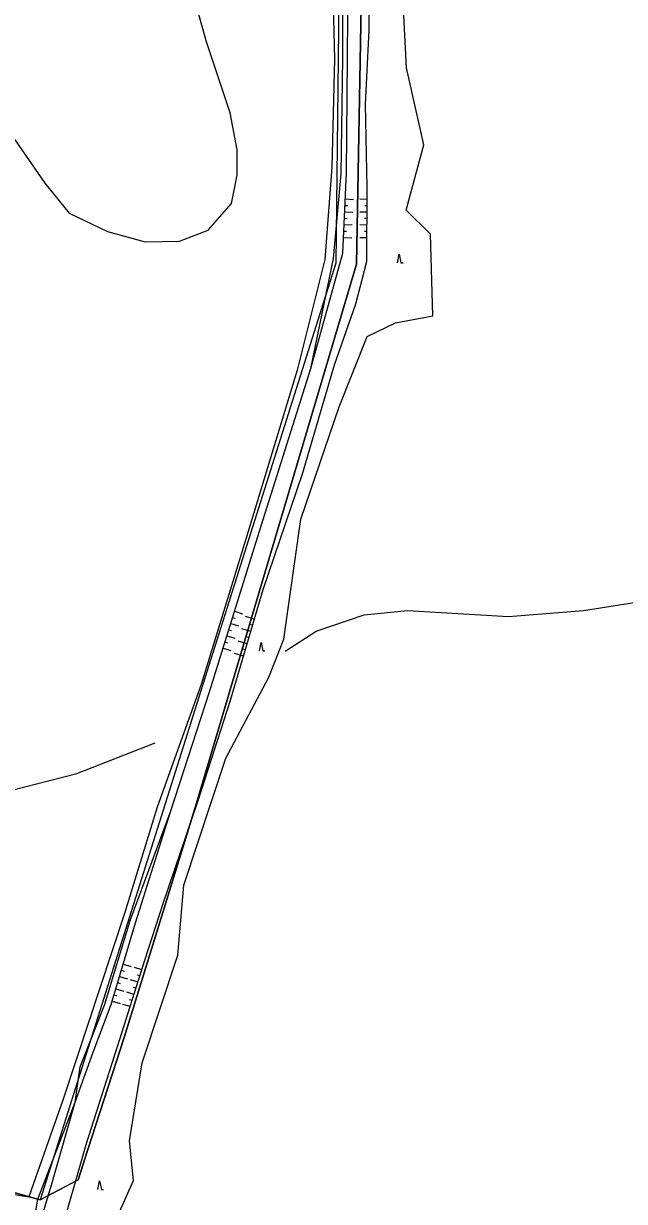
# Model space of a CAD drawing. Extents: x -555887 to -552101, y -1100251 to -1096546.
# Drawn here: x -553897.5 to -553757.1, y -1098736.4 to -1098461.3 of the extents above; entities that cross this region are included whole.
import ezdxf

# ---------------------------------------------------------------- set-up
doc = ezdxf.new("R2010")
doc.units = 0
for name, color, linetype in [('PARCELY_VHO', 7, 'Continuous'), ('vrstevnice', 7, 'Continuous'), ('ZSST', 7, 'Continuous'), ('zájem', 7, 'Continuous')]:
    doc.layers.add(name, color=color, linetype=linetype)

msp = doc.modelspace()

# ---------------------------------------------------------------- linework, layer by layer
at = {"layer": 'PARCELY_VHO'}
msp.add_lwpolyline([(-553822.88, -1098366.94), (-553824.58, -1098517.22), (-553893.64, -1098736.07), (-553884.75, -1098731.38), (-553882.48, -1098724.24), (-553874.02, -1098698.09), (-553864.7, -1098667.88), (-553857.14, -1098643.4), (-553819.71, -1098517.47), (-553816.99, -1098366.76)], dxfattribs=at)
at = {"layer": 'vrstevnice'}
for points in [[(-553919.29, -1098455.26), (-553912.1, -1098465.14), (-553904.88, -1098478.92), (-553899.5, -1098488.53), (-553892.57, -1098498.55), (-553886.88, -1098505.58), (-553877.89, -1098509.85), (-553869.12, -1098512.28), (-553861.09, -1098512.07), (-553854.43, -1098509.54), (-553848.93, -1098503.31), (-553847.66, -1098496.66), (-553847.66, -1098490.75), (-553849.25, -1098482.1), (-553854.85, -1098465.32), (-553858.87, -1098450.87)], [(-553836.43, -1098607.85), (-553829.18, -1098603.16), (-553817.95, -1098599.37), (-553807.84, -1098598.38), (-553784.25, -1098599.79), (-553766.69, -1098598.38), (-553748.86, -1098595.57), (-553738.75, -1098595.29), (-553730.33, -1098596.14), (-553714.32, -1098599.65), (-553703.23, -1098599.51), (-553694.66, -1098596.42), (-553691.01, -1098593.75), (-553688.56, -1098590.75)], [(-554014.11, -1098747.22), (-554015.37, -1098731.22), (-554020.85, -1098700.61), (-554021.73, -1098681.22), (-554018.6, -1098670.84), (-554013.69, -1098661.85), (-554005.54, -1098653.15), (-553998.66, -1098648.37), (-553989.54, -1098643.6), (-553977.04, -1098638.96), (-553958.36, -1098638.68), (-553934.21, -1098640.65), (-553928.17, -1098641.91), (-553906.97, -1098641.35), (-553900.23, -1098640.37), (-553885.07, -1098636.44), (-553866.77, -1098629.28)]]:
    msp.add_lwpolyline(points, dxfattribs=at)
at = {"layer": 'ZSST'}
for p, q in [((-553822.37, -1098502.24), (-553820.44, -1098502.33)), ((-553817.27, -1098502.33), (-553818.94, -1098502.32)), ((-553822.51, -1098505.24), (-553820.58, -1098505.33)), ((-553822.44, -1098503.74), (-553821.8, -1098503.77)), ((-553817.28, -1098505.33), (-553818.95, -1098505.32)), ((-553817.27, -1098503.83), (-553817.83, -1098503.83)), ((-553822.64, -1098508.24), (-553820.72, -1098508.32)), ((-553822.58, -1098506.74), (-553821.93, -1098506.77)), ((-553817.3, -1098508.33), (-553818.97, -1098508.32)), ((-553817.29, -1098506.83), (-553817.85, -1098506.83)), ((-553822.78, -1098511.23), (-553820.85, -1098511.32)), ((-553822.71, -1098509.73), (-553822.07, -1098509.76)), ((-553817.32, -1098511.33), (-553818.99, -1098511.32)), ((-553817.31, -1098509.83), (-553817.87, -1098509.83)), ((-553810.17, -1098517.17), (-553809.77, -1098515.17)), ((-553809.77, -1098515.17), (-553809.37, -1098517.17)), ((-553809.37, -1098517.17), (-553808.87, -1098517.17)), ((-553848.23, -1098598.56), (-553846.41, -1098599.13)), ((-553843.6, -1098600.39), (-553845.7, -1098599.77)), ((-553849.13, -1098601.42), (-553847.3, -1098601.99)), ((-553848.68, -1098599.99), (-553848.07, -1098600.18)), ((-553844.46, -1098603.26), (-553846.55, -1098602.64)), ((-553844.03, -1098601.82), (-553844.73, -1098601.62)), ((-553850.02, -1098604.29), (-553848.2, -1098604.86)), ((-553849.58, -1098602.85), (-553848.97, -1098603.05)), ((-553844.88, -1098604.7), (-553845.58, -1098604.49)), ((-553850.92, -1098607.15), (-553849.1, -1098607.72)), ((-553850.47, -1098605.72), (-553849.86, -1098605.91)), ((-553845.31, -1098606.14), (-553847.4, -1098605.52)), ((-553845.73, -1098607.58), (-553846.43, -1098607.37)), ((-553842.43, -1098607.83), (-553842.03, -1098605.83)), ((-553842.03, -1098605.83), (-553841.63, -1098607.83)), ((-553841.63, -1098607.83), (-553841.13, -1098607.83)), ((-553846.16, -1098609.02), (-553848.25, -1098608.4)), ((-553874.68, -1098682.41), (-553874.06, -1098682.59)), ((-553874.25, -1098680.97), (-553872.37, -1098681.53)), ((-553869.93, -1098682.31), (-553871.61, -1098681.78)), ((-553875.11, -1098683.84), (-553873.23, -1098684.41)), ((-553870.83, -1098685.17), (-553872.51, -1098684.64)), ((-553870.38, -1098683.74), (-553870.94, -1098683.57)), ((-553875.97, -1098686.72), (-553874.09, -1098687.28)), ((-553875.54, -1098685.28), (-553874.92, -1098685.47)), ((-553871.73, -1098688.04), (-553873.41, -1098687.51)), ((-553871.28, -1098686.61), (-553871.84, -1098686.43)), ((-553876.83, -1098689.59), (-553874.95, -1098690.15)), ((-553876.4, -1098688.16), (-553875.77, -1098688.34)), ((-553872.63, -1098690.9), (-553874.31, -1098690.37)), ((-553872.18, -1098689.47), (-553872.74, -1098689.29)), ((-553880.15, -1098733.61), (-553879.75, -1098731.61)), ((-553879.75, -1098731.61), (-553879.35, -1098733.61)), ((-553879.35, -1098733.61), (-553878.85, -1098733.61))]:
    msp.add_line(p, q, dxfattribs=at)
for points in [[(-553889.35, -1098745.65), (-553882.93, -1098723.13), (-553875.04, -1098698.54), (-553869.21, -1098680.04), (-553864.88, -1098666.8), (-553856.74, -1098642.76), (-553849.22, -1098619.35), (-553841.56, -1098593.48), (-553832.4, -1098566.45), (-553824.87, -1098540.95), (-553819.91, -1098526.76), (-553817.36, -1098516.81), (-553817.35, -1098516.78), (-553817.25, -1098499.54), (-553817.67, -1098480.13), (-553816.77, -1098462.81), (-553816.62, -1098441.06), (-553816.2, -1098418.53), (-553814.67, -1098393.91), (-553817.77, -1098360.56), (-553817.74, -1098360.46), (-553822.42, -1098341.11), (-553828.7, -1098326), (-553834.9, -1098309.92)], [(-553880.92, -1098751.91), (-553871.84, -1098731.55), (-553872.8, -1098722.24), (-553869.81, -1098704.03), (-553861.5, -1098678.92), (-553860.1, -1098662.53), (-553850.24, -1098632.89), (-553840.23, -1098613.91), (-553836.69, -1098605.08), (-553832.74, -1098577), (-553823.82, -1098550.82), (-553817.23, -1098534.33), (-553810.62, -1098531.16), (-553801.92, -1098529.52), (-553802.46, -1098510.5), (-553808.13, -1098504.83), (-553803.98, -1098489.56), (-553808.05, -1098471.62), (-553809.34, -1098447.1), (-553811.49, -1098417.06), (-553812.01, -1098398.44), (-553812.41, -1098374.99), (-553814.7, -1098350.02), (-553816.16, -1098339.34)], [(-553830.41, -1098541.86), (-553822.95, -1098514.94), (-553822.09, -1098496.12), (-553821.81, -1098469.45), (-553821.51, -1098428.32), (-553821.93, -1098400.58), (-553820.84, -1098377.42), (-553822.33, -1098360.11), (-553826.69, -1098345.68), (-553839.67, -1098345.14), (-553858.26, -1098345.87), (-553879.36, -1098352.71)], [(-553841.43, -1098347.33), (-553831.61, -1098348.56), (-553826.26, -1098360.13), (-553825.16, -1098379.84), (-553825.05, -1098400.18), (-553825.92, -1098428.25), (-553824.92, -1098469.62), (-553825.52, -1098494.83), (-553827.13, -1098516.39), (-553833.59, -1098542.21), (-553845.61, -1098581.68), (-553856.03, -1098615.65), (-553866.3, -1098644.33), (-553873.97, -1098669.17), (-553888.31, -1098712.5), (-553896.32, -1098735.34)], [(-553895.65, -1098744.45), (-553894.22, -1098735.87), (-553885.5, -1098713.24), (-553884.3, -1098704.98), (-553878.65, -1098690.58), (-553872.62, -1098670.76), (-553863.14, -1098645.17), (-553854.12, -1098617.37), (-553842.45, -1098580.09), (-553830.41, -1098541.86), (-553825.12, -1098516.11), (-553823.29, -1098496.4), (-553822.97, -1098469.34), (-553823.13, -1098428.02), (-553823.34, -1098400.78), (-553822.41, -1098378.86), (-553824.25, -1098360.4), (-553828.68, -1098347.72), (-553841.43, -1098347.33)], [(-553894.35, -1098743.63), (-553890.92, -1098732.27), (-553885.5, -1098713.24), (-553881.29, -1098701.55), (-553877.07, -1098690.4), (-553871.37, -1098671.33), (-553863.14, -1098645.17)], [(-554048.29, -1098689.04), (-554029.24, -1098694.91), (-553986.21, -1098707.34), (-553946.06, -1098719.92), (-553909.4, -1098733.2), (-553896.32, -1098735.34)]]:
    msp.add_lwpolyline(points, dxfattribs=at)
at = {"layer": 'zájem'}
for points in [[(-553979.24, -1098426.19), (-554050.69, -1098691.93), (-553893.64, -1098736.07), (-553884.75, -1098731.38), (-553882.48, -1098724.24), (-553874.02, -1098698.09), (-553864.7, -1098667.88), (-553857.14, -1098643.4), (-553819.71, -1098517.47), (-553816.99, -1098366.76)], [(-553816.99, -1098366.76), (-553819.71, -1098517.47), (-553857.14, -1098643.4), (-553864.7, -1098667.88), (-553874.02, -1098698.09), (-553882.48, -1098724.24), (-553884.75, -1098731.38), (-553893.64, -1098736.07), (-554050.69, -1098691.93), (-553979.24, -1098426.19)]]:
    msp.add_lwpolyline(points, dxfattribs=at)

doc.saveas('drawing.dxf')
